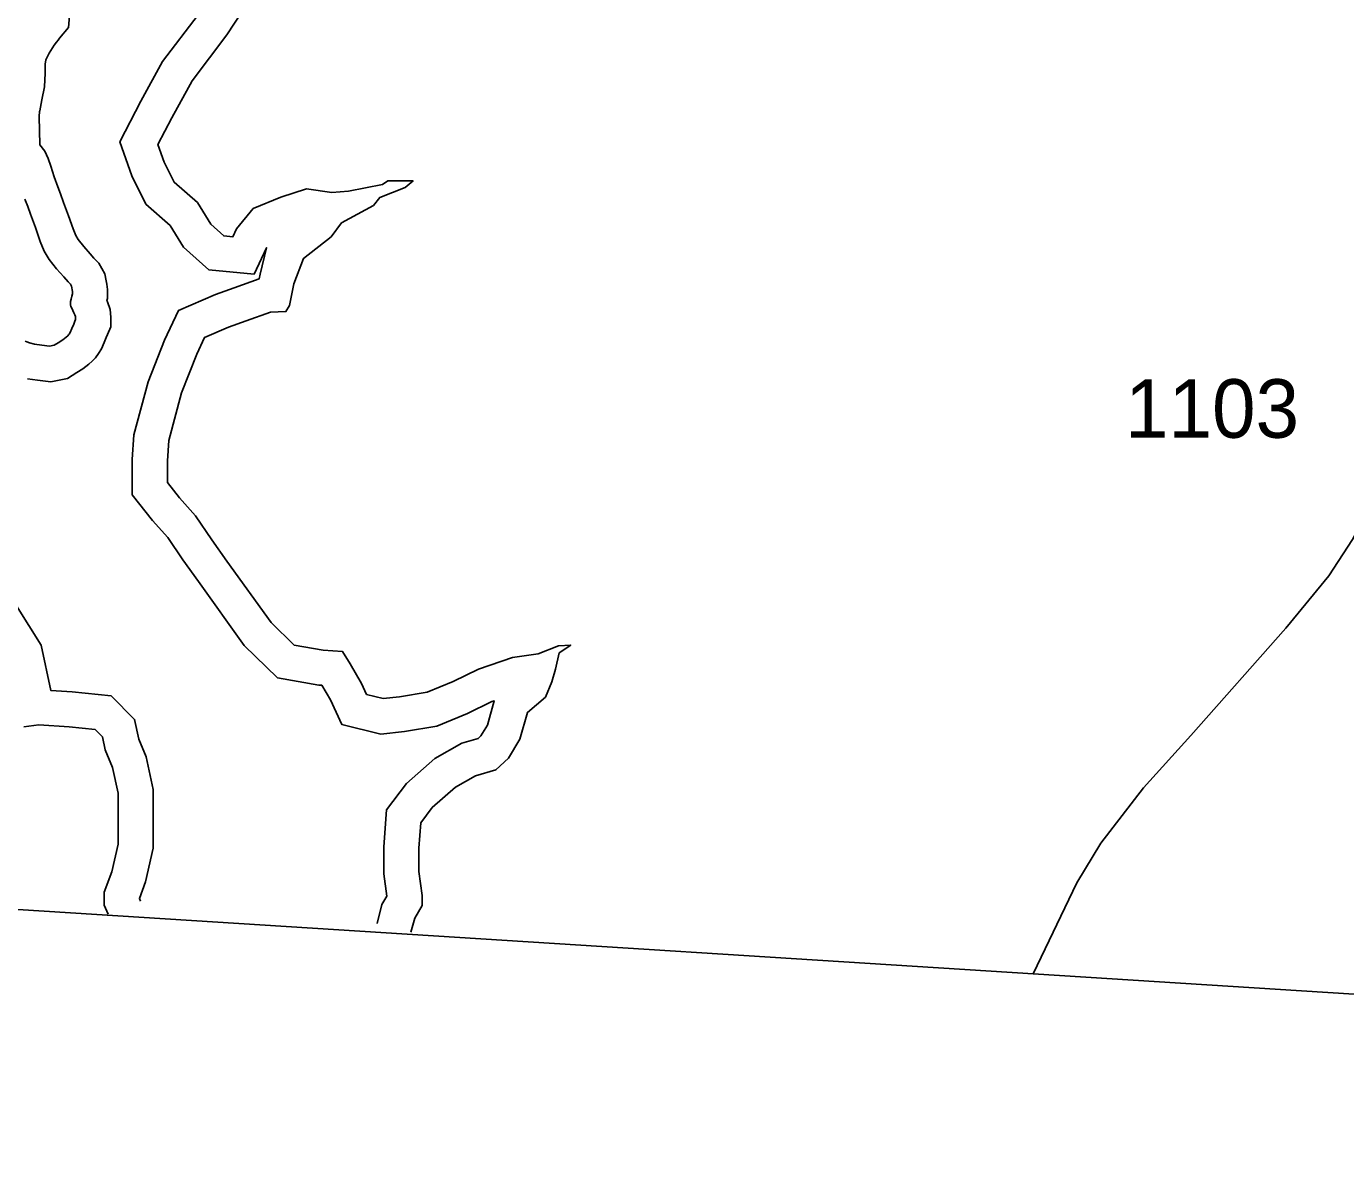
# Model space of a CAD drawing. Extents: x 1662474 to 1856135, y 779280 to 917889.
# Drawn here: x 1746298 to 1749116, y 787768 to 790227 of the extents above; entities that cross this region are included whole.
import ezdxf

# ---------------------------------------------------------------- set-up
doc = ezdxf.new("R2010")
doc.units = 0
for name, color, linetype in [('Exist Boundary Political CountyLine', 7, 'Continuous'), ('Exist Hydrographic Buffer Line', 7, 'Continuous'), ('Exist Hydrographic Lake Shore', 7, 'Continuous'), ('Exist Road Secondary Type 51 Attributed', 7, 'Continuous'), ('Exist Road Secondary Type 51 Number Label', 7, 'Continuous')]:
    doc.layers.add(name, color=color, linetype=linetype)

msp = doc.modelspace()

# ---------------------------------------------------------------- linework, layer by layer
at = {"layer": 'Exist Boundary Political CountyLine'}
msp.add_lwpolyline([(1690037.5, 791664.5), (1701364.2, 790957.5), (1714716, 790252.3), (1740499.2, 788706.5), (1750629.1, 788065.3), (1759370.2, 787540.1), (1762189.4, 787333), (1768414.3, 786933.6), (1776472.8, 786425.7), (1794607.1, 785397.2), (1814974.6, 784258.7), (1839558.3, 782880.6)], dxfattribs=at)
at = {"layer": 'Exist Hydrographic Buffer Line'}
for points in [[(1746388.1, 790224.3), (1746391.2, 790257.6)], [(1747047.1, 788310.5), (1747057.6, 788351.4), (1747068, 788368.8), (1747061.5, 788416.9), (1747061.5, 788474), (1747067.2, 788553.1), (1747109.9, 788609.4), (1747170.6, 788662.9), (1747228.3, 788695.6), (1747263.1, 788705.9), (1747269.2, 788711.6), (1747283, 788734.1), (1747297.4, 788786.2), (1747292.4, 788784.5), (1747240.3, 788758.9), (1747174.9, 788732.1), (1747105.5, 788720.5), (1747055.5, 788714.8), (1746971.8, 788735.7), (1746947.6, 788788.5), (1746929.2, 788819.5), (1746923.1, 788819.9), (1746834.3, 788835.4), (1746763.7, 788904.6), (1746665.7, 789041.1), (1746632.4, 789087.4), (1746600.2, 789135.3), (1746567.6, 789171.7), (1746524.3, 789226.5), (1746524.3, 789301.5), (1746528, 789354.6), (1746558.1, 789467.4), (1746593.1, 789556.5), (1746623.2, 789620.2), (1746702.5, 789653.8), (1746741.9, 789668.3), (1746795.3, 789687.4), (1746797.3, 789697.7), (1746811.2, 789753.8), (1746784.7, 789697.4), (1746687.9, 789707.1), (1746634, 789755.3), (1746605.5, 789801.4), (1746553.6, 789847.1), (1746523.3, 789907.7), (1746497.6, 789980.2), (1746542.5, 790067.2), (1746589, 790151.7), (1746664.8, 790251.7)], [(1746327.1, 789973.8), (1746325.4, 790034.4), (1746326.6, 790045.2), (1746326.9, 790046.6), (1746331.5, 790069.6), (1746336.7, 790097.4), (1746338.6, 790126.8), (1746338.6, 790145.8), (1746340, 790155), (1746346.8, 790169.6), (1746357.3, 790186.4), (1746362.4, 790193.1), (1746366.3, 790197.6), (1746369.3, 790201.8), (1746388.1, 790224.3)], [(1746300.5, 789474.1), (1746322.3, 789471.1), (1746350.4, 789467.9), (1746386, 789474.9), (1746406.3, 789487.7), (1746418.6, 789495.5), (1746431.9, 789505.5), (1746438.5, 789511.8), (1746445.8, 789518.8), (1746452.4, 789528.4), (1746458.4, 789538.1), (1746464.3, 789551.6), (1746469, 789562.1), (1746471.5, 789568.7), (1746478.5, 789584.8), (1746478.5, 789606), (1746477.3, 789621.9), (1746471.6, 789638.7), (1746470.4, 789641.3), (1746471.5, 789645.4), (1746471.5, 789665), (1746470, 789676.5), (1746468.6, 789683.6), (1746465.6, 789698), (1746453, 789721.3), (1746442.3, 789732), (1746434.7, 789740.7), (1746420.7, 789756.9), (1746408.9, 789771.9), (1746403.9, 789780.1), (1746398.2, 789794.1), (1746388.3, 789822.4), (1746377.8, 789850.8), (1746371.4, 789868.9), (1746365.3, 789884.1), (1746357.8, 789905.5), (1746350.3, 789928.4), (1746344.9, 789944.7), (1746337.4, 789960.2), (1746327.1, 789973.8)], [(1746542.2, 788358), (1746539.7, 788364.3), (1746552.5, 788399.5), (1746569.3, 788471.5), (1746569.3, 788523.5), (1746569.3, 788557.1), (1746569.3, 788596.6), (1746554.3, 788666.5), (1746538.5, 788704), (1746529.4, 788746.4), (1746479.3, 788796.5), (1746396, 788805.5), (1746350.6, 788808.2), (1746330.1, 788905.4), (1746277.2, 788989)]]:
    msp.add_lwpolyline(points, dxfattribs=at)
at = {"layer": 'Exist Hydrographic Lake Shore'}
for points in [[(1747119.7, 788291.7), (1747127.6, 788322.3), (1747143.4, 788348.9), (1747143.4, 788370.6), (1747136.5, 788421.9), (1747136.5, 788471.3), (1747140.4, 788525.5), (1747165.1, 788558.1), (1747214.4, 788601.5), (1747257.8, 788626.1), (1747301.2, 788639), (1747327.8, 788663.6), (1747352.5, 788704.1), (1747368.3, 788761.3), (1747406.8, 788793.8), (1747420.6, 788826.4), (1747428.5, 788854), (1747436.4, 788888.5), (1747461, 788905.3), (1747434.4, 788903.3), (1747391, 788886.6), (1747336.7, 788878.7), (1747263.7, 788854), (1747209.5, 788827.4), (1747154.2, 788804.7), (1747095, 788794.8), (1747060.5, 788790.9), (1747025, 788799.7), (1747014.1, 788823.4), (1746989.5, 788864.9), (1746973.7, 788891.5), (1746932.3, 788894.5), (1746870.1, 788905.3), (1746820.8, 788953.6), (1746726.6, 789084.8), (1746694, 789130.2), (1746659.5, 789181.5), (1746625, 789220), (1746599.3, 789252.5), (1746599.3, 789298.9), (1746602.3, 789342.3), (1746629.4, 789443.9), (1746662, 789526.8), (1746678.7, 789562.3), (1746730, 789584), (1746767.5, 789597.8), (1746819.8, 789616.5), (1746852.4, 789617.5), (1746860.3, 789630.4), (1746869.6, 789676.7), (1746890.3, 789731), (1746949.5, 789777.3), (1746971.2, 789806.9), (1747039.3, 789844.4), (1747053.1, 789861.2), (1747107.4, 789882.9), (1747124.1, 789896.7), (1747097.5, 789896.7), (1747069.9, 789896.7), (1747059, 789888.8), (1746986, 789875), (1746950.5, 789872), (1746896.3, 789879.9), (1746842, 789862.2), (1746782.8, 789837.5), (1746747.3, 789794.1), (1746739.4, 789777.3), (1746719.7, 789779.3), (1746692.1, 789804), (1746663.5, 789850.3), (1746614.1, 789893.7), (1746592.4, 789937.1), (1746579.1, 789974.6), (1746608.7, 790031.8), (1746652.1, 790110.8), (1746726.1, 790208.4), (1746790.7, 790307.1)], [(1746296, 789554.2), (1746299.4, 789552.9), (1746304.9, 789550.8), (1746315.9, 789547.7), (1746331.6, 789545.6), (1746347.4, 789543.8), (1746357.9, 789545.8), (1746366.2, 789551.1), (1746375.8, 789557.1), (1746383.4, 789562.9), (1746386.8, 789566.1), (1746388.4, 789567.6), (1746389.6, 789569.4), (1746391.8, 789572.9), (1746395.6, 789581.8), (1746399.6, 789590.8), (1746402, 789597), (1746403.5, 789600.4), (1746403.5, 789603.3), (1746403.2, 789606.8), (1746402, 789610.4), (1746399.9, 789614.9), (1746397.2, 789620.1), (1746395.1, 789625.1), (1746393.4, 789628.2), (1746392.2, 789631.7), (1746392.2, 789634.8), (1746392.8, 789638.8), (1746394.1, 789644.2), (1746395.1, 789650.6), (1746396.5, 789655.6), (1746396.5, 789660.2), (1746396, 789664.2), (1746395.1, 789668.4), (1746394.4, 789672.1), (1746392.2, 789676), (1746387.5, 789680.8), (1746378.1, 789691.5), (1746362.9, 789709.1), (1746347.1, 789729.1), (1746336.6, 789746.4), (1746328, 789767.6), (1746317.8, 789797), (1746307.2, 789825.4), (1746301.2, 789842.4), (1746295.1, 789857.6)], [(1746472.6, 788330.2), (1746464.7, 788349.9), (1746464.7, 788377.5), (1746480.5, 788420.9), (1746494.3, 788480.1), (1746494.3, 788523.5), (1746494.3, 788557.1), (1746494.3, 788588.6), (1746482.4, 788643.9), (1746466.7, 788681.4), (1746460.7, 788709), (1746445, 788724.8), (1746389.7, 788730.7), (1746324.6, 788734.6), (1746293, 788730.7)]]:
    msp.add_lwpolyline(points, dxfattribs=at)
at = {"layer": 'Exist Road Secondary Type 51 Attributed'}
msp.add_lwpolyline([(1748448.7, 788203.3), (1748542, 788397.6), (1748592.7, 788482.1), (1748684, 788600.4), (1748785.5, 788711.9), (1748988.4, 788941.7), (1749079.7, 789053.2), (1749130.4, 789130.9), (1749194.6, 789249.2), (1749340.1, 789526.3), (1749434.7, 789718.9), (1749487.1, 789847.2), (1749517.5, 789963.5), (1749550.9, 790144.1), (1749578.4, 790326.8), (1749592.2, 790430.8), (1749631.5, 790592.8), (1749680.4, 790747.4), (1749775.7, 790997.6), (1749902.2, 791309.6), (1750177.7, 791988.9), (1750296.1, 792273.6)], dxfattribs=at)

# ---------------------------------------------------------------- texts
at = {"layer": 'Exist Road Secondary Type 51 Number Label'}
msp.add_text('1103', height=125, dxfattribs=at).set_placement((1748644.6, 789348.1))

doc.saveas('drawing.dxf')
